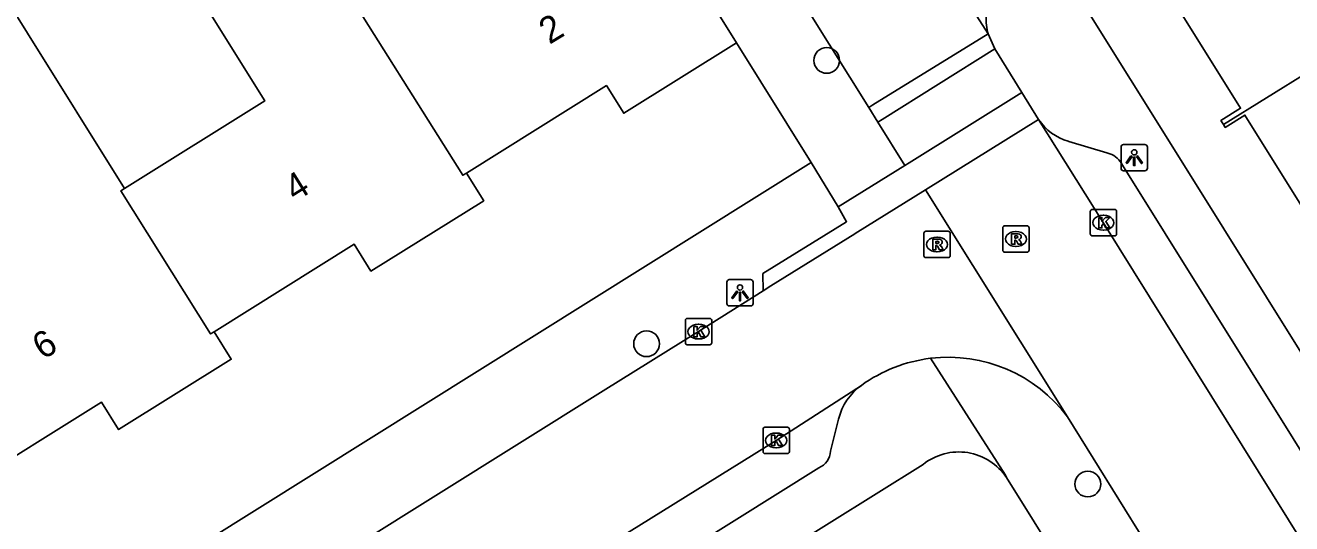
# Model space of a CAD drawing. Extents: x 158838 to 160074, y 386376 to 387776.
# Drawn here: x 159061.67 to 159109.76, y 387174.25 to 387193.17 of the extents above; entities that cross this region are included whole.
import ezdxf

# ---------------------------------------------------------------- set-up
doc = ezdxf.new("R2010")
doc.units = 0
for name, color, linetype in [('IMGEO_Boom', 7, 'Continuous'), ('IMGEO_Kolk', 7, 'Continuous'), ('IMGEO_Lichtpunt', 7, 'Continuous'), ('IMGEO_Muur', 7, 'Continuous'), ('IMGEO_Pand', 7, 'Continuous'), ('IMGEO_Pand_nummerreeks', 7, 'Continuous'), ('IMGEO_Rijbaan_lokaal_open', 7, 'Continuous'), ('IMGEO_Rioolput', 7, 'Continuous'), ('IMGEO_Voetpad_open', 7, 'Continuous')]:
    doc.layers.add(name, color=color, linetype=linetype)

msp = doc.modelspace()

# ---------------------------------------------------------------- linework, layer by layer
at = {"layer": 'IMGEO_Boom'}
for centre in [(159092.105, 387191.834), (159085.265, 387181.079), (159102.02, 387175.755)]:
    msp.add_circle(centre, 0.489, dxfattribs=at)
at = {"layer": 'IMGEO_Kolk'}
for p, q in [((159102.112, 387185.25), (159102.112, 387186.102)), ((159102.187, 387186.176), (159103.039, 387186.176)), ((159103.113, 387186.102), (159103.113, 387185.25)), ((159102.6, 387185.956), (159102.625, 387185.956)), ((159103.039, 387185.176), (159102.187, 387185.176)), ((159102.623, 387185.396), (159102.598, 387185.396)), ((159086.737, 387181.114), (159086.737, 387181.966)), ((159086.812, 387182.04), (159087.664, 387182.04)), ((159087.225, 387181.82), (159087.25, 387181.82)), ((159087.738, 387181.966), (159087.738, 387181.114)), ((159087.248, 387181.26), (159087.223, 387181.26)), ((159087.664, 387181.04), (159086.812, 387181.04)), ((159089.686, 387176.985), (159089.686, 387177.837)), ((159089.761, 387177.911), (159090.613, 387177.911)), ((159090.687, 387177.837), (159090.687, 387176.985)), ((159090.174, 387177.691), (159090.199, 387177.691)), ((159090.613, 387176.911), (159089.761, 387176.911)), ((159090.197, 387177.131), (159090.172, 387177.131))]:
    msp.add_line(p, q, dxfattribs=at)
for points in [[(159102.112, 387185.25), (159102.112, 387186.102)], [(159102.187, 387186.176), (159103.039, 387186.176)], [(159103.113, 387186.102), (159103.113, 387185.25)], [(159102.433, 387185.876), (159102.556, 387185.876), (159102.556, 387185.725), (159102.686, 387185.876), (159102.85, 387185.876), (159102.704, 387185.725), (159102.857, 387185.476), (159102.705, 387185.476), (159102.62, 387185.64), (159102.556, 387185.573), (159102.556, 387185.476), (159102.433, 387185.476), (159102.433, 387185.876)], [(159103.039, 387185.176), (159102.187, 387185.176)], [(159086.737, 387181.114), (159086.737, 387181.966)], [(159086.812, 387182.04), (159087.664, 387182.04)], [(159087.058, 387181.74), (159087.181, 387181.74), (159087.181, 387181.589), (159087.311, 387181.74), (159087.475, 387181.74), (159087.329, 387181.589), (159087.482, 387181.34), (159087.33, 387181.34), (159087.245, 387181.504), (159087.181, 387181.437), (159087.181, 387181.34), (159087.058, 387181.34), (159087.058, 387181.74)], [(159087.738, 387181.966), (159087.738, 387181.114)], [(159087.664, 387181.04), (159086.812, 387181.04)], [(159089.686, 387176.985), (159089.686, 387177.837)], [(159089.761, 387177.911), (159090.613, 387177.911)], [(159090.687, 387177.837), (159090.687, 387176.985)], [(159090.007, 387177.611), (159090.13, 387177.611), (159090.13, 387177.46), (159090.26, 387177.611), (159090.424, 387177.611), (159090.278, 387177.46), (159090.431, 387177.211), (159090.279, 387177.211), (159090.194, 387177.375), (159090.13, 387177.308), (159090.13, 387177.211), (159090.007, 387177.211), (159090.007, 387177.611)], [(159090.613, 387176.911), (159089.761, 387176.911)]]:
    msp.add_lwpolyline(points, dxfattribs=at)
for centre, start, end in [((159102.189, 387186.1), 91.552, 178.448), ((159102.189, 387186.1), 91.552, 178.448), ((159103.037, 387186.1), 1.552, 88.448), ((159103.037, 387186.1), 1.552, 88.448), ((159102.189, 387185.252), 181.552, 268.448), ((159102.189, 387185.252), 181.552, 268.448), ((159103.037, 387185.252), 271.552, 358.448), ((159103.037, 387185.252), 271.552, 358.448), ((159086.814, 387181.964), 91.552, 178.448), ((159086.814, 387181.964), 91.552, 178.448), ((159087.662, 387181.964), 1.552, 88.448), ((159087.662, 387181.964), 1.552, 88.448), ((159086.814, 387181.116), 181.552, 268.448), ((159086.814, 387181.116), 181.552, 268.448), ((159087.662, 387181.116), 271.552, 358.448), ((159087.662, 387181.116), 271.552, 358.448), ((159089.763, 387177.835), 91.552, 178.448), ((159089.763, 387177.835), 91.552, 178.448), ((159090.611, 387177.835), 1.552, 88.448), ((159090.611, 387177.835), 1.552, 88.448), ((159089.763, 387176.987), 181.552, 268.448), ((159089.763, 387176.987), 181.552, 268.448), ((159090.611, 387176.987), 271.552, 358.448), ((159090.611, 387176.987), 271.552, 358.448)]:
    msp.add_arc(centre, 0.0765, start, end, dxfattribs=at)
for centre, major_axis, ratio, start_param, end_param in [((159102.599, 387185.676), (-0.387, 0.002), 0.722429, 4.712389, 7.853982), ((159102.624, 387185.676), (-0.39, 0.002), 0.717154, 1.570796, 4.712389), ((159087.224, 387181.54), (-0.387, 0.002), 0.722429, 4.712389, 7.853982), ((159087.249, 387181.54), (-0.39, 0.002), 0.717154, 1.570796, 4.712389), ((159090.173, 387177.411), (-0.387, 0.002), 0.722429, 4.712389, 7.853982), ((159090.198, 387177.411), (-0.39, 0.002), 0.717154, 1.570796, 4.712389)]:
    msp.add_ellipse(centre, major_axis=major_axis, ratio=ratio, start_param=start_param, end_param=end_param, dxfattribs=at)
at = {"layer": 'IMGEO_Lichtpunt'}
for p, q in [((159103.285, 387188.548), (159103.285, 387187.741)), ((159103.285, 387188.548), (159103.285, 387187.741)), ((159104.187, 387188.643), (159103.379, 387188.643)), ((159104.187, 387188.643), (159103.379, 387188.643)), ((159104.281, 387187.741), (159104.281, 387188.548)), ((159104.281, 387187.741), (159104.281, 387188.548)), ((159103.379, 387187.647), (159104.187, 387187.647)), ((159103.379, 387187.647), (159104.187, 387187.647)), ((159088.313, 387183.419), (159088.313, 387182.612)), ((159088.313, 387183.419), (159088.313, 387182.612)), ((159089.215, 387183.514), (159088.407, 387183.514)), ((159089.215, 387183.514), (159088.407, 387183.514)), ((159089.309, 387182.612), (159089.309, 387183.419)), ((159089.309, 387182.612), (159089.309, 387183.419)), ((159088.407, 387182.518), (159089.215, 387182.518)), ((159088.407, 387182.518), (159089.215, 387182.518))]:
    msp.add_line(p, q, dxfattribs=at)
for points in [[(159103.659, 387188.212), (159103.698, 387188.184), (159103.51, 387187.922), (159103.472, 387187.949), (159103.659, 387188.212)], [(159103.761, 387188.164), (159103.808, 387188.164), (159103.808, 387187.842), (159103.761, 387187.842), (159103.761, 387188.164)], [(159103.871, 387188.184), (159103.909, 387188.211), (159104.096, 387187.949), (159104.057, 387187.921), (159103.871, 387188.184)], [(159088.687, 387183.083), (159088.726, 387183.055), (159088.538, 387182.793), (159088.5, 387182.82), (159088.687, 387183.083)], [(159088.789, 387183.035), (159088.836, 387183.035), (159088.836, 387182.713), (159088.789, 387182.713), (159088.789, 387183.035)], [(159088.899, 387183.055), (159088.937, 387183.082), (159089.124, 387182.82), (159089.085, 387182.792), (159088.899, 387183.055)]]:
    msp.add_lwpolyline(points, dxfattribs=at)
for centre in [(159103.784, 387188.346), (159088.812, 387183.217)]:
    msp.add_circle(centre, 0.0994, dxfattribs=at)
for centre, start, end in [((159103.379, 387188.548), 90, 180), ((159103.379, 387188.548), 90, 180), ((159104.187, 387188.548), 0, 90), ((159104.187, 387188.548), 0, 90), ((159103.379, 387187.741), 180, 270), ((159103.379, 387187.741), 180, 270), ((159104.187, 387187.741), 270, 0), ((159104.187, 387187.741), 270, 360), ((159088.407, 387183.419), 90, 180), ((159088.407, 387183.419), 90, 180), ((159089.215, 387183.419), 0, 90), ((159089.215, 387183.419), 0, 90), ((159088.407, 387182.612), 180, 270), ((159088.407, 387182.612), 180, 270), ((159089.215, 387182.612), 270, 0), ((159089.215, 387182.612), 270, 360)]:
    msp.add_arc(centre, 0.0946, start, end, dxfattribs=at)
at = {"layer": 'IMGEO_Muur'}
msp.add_lwpolyline([(159088.679, 387192.498), (159091.517, 387187.954)], dxfattribs=at)
at = {"layer": 'IMGEO_Pand'}
for points in [[(159075.734, 387213.268), (159088.679, 387192.498)], [(159065.437, 387186.972), (159070.763, 387190.297), (159061.937, 387204.434), (159066.203, 387207.097), (159073.531, 387195.346)], [(159058.064, 387198.782), (159065.437, 387186.972)], [(159078.423, 387187.56), (159078.287, 387187.475), (159073.395, 387195.261), (159073.531, 387195.346)], [(159103.993, 387194.501), (159104.063, 387194.389), (159104.807, 387194.853), (159107.821, 387190.018), (159107.074, 387189.553), (159107.168, 387189.403)], [(159107.168, 387189.403), (159115.333, 387194.473)], [(159078.423, 387187.56), (159083.74, 387190.878), (159084.396, 387189.826), (159088.679, 387192.498)], [(159107.168, 387189.403), (159107.237, 387189.291), (159107.984, 387189.757), (159110.991, 387184.933), (159110.24, 387184.465), (159110.34, 387184.302)], [(159068.845, 387181.536), (159074.162, 387184.854), (159074.797, 387183.836), (159079.079, 387186.508), (159078.423, 387187.56)], [(159068.845, 387181.536), (159068.709, 387181.451), (159065.301, 387186.887), (159065.437, 387186.972)], [(159059.253, 387175.552), (159064.562, 387178.864), (159065.213, 387177.821), (159069.495, 387180.493), (159068.845, 387181.536)]]:
    msp.add_lwpolyline(points, dxfattribs=at)
at = {"layer": 'IMGEO_Rijbaan_lokaal_open'}
for points in [[(159093.699, 387190.044), (159081.72, 387209.194), (159081.898, 387209.307), (159083.855, 387210.546), (159079.058, 387218.124), (159075.02, 387224.703)], [(159089.764, 387206.209), (159094.097, 387199.296), (159098.23, 387192.847)], [(159098.23, 387192.847), (159093.862, 387190.145), (159093.699, 387190.044)], [(159098.49, 387192.273), (159098.23, 387192.847)], [(159098.49, 387192.273), (159094.206, 387189.593), (159094.045, 387189.492)], [(159099.52, 387190.611), (159098.49, 387192.273)], [(159095.067, 387187.846), (159095.231, 387187.948), (159099.52, 387190.611)], [(159094.045, 387189.492), (159093.699, 387190.044)], [(159094.045, 387189.492), (159095.067, 387187.846)], [(159095.851, 387186.92), (159100.153, 387189.591)], [(159100.153, 387189.591), (159102.608, 387185.676), (159113.156, 387168.75), (159119.526, 387158.595)], [(159095.851, 387186.92), (159093.183, 387185.263), (159093.171, 387185.256), (159089.98, 387183.281), (159089.686, 387183.094)], [(159101.246, 387178.309), (159095.851, 387186.92)], [(159017.67, 387138.025), (159020.45, 387139.768), (159022.752, 387141.221), (159025.941, 387143.234), (159032.407, 387147.264), (159035.598, 387149.268), (159041.941, 387153.237), (159045.127, 387155.222), (159051.497, 387159.204), (159054.683, 387161.192), (159055.704, 387161.843), (159061.126, 387165.228), (159064.311, 387167.216), (159070.598, 387171.161), (159070.998, 387171.415), (159074.192, 387173.39), (159080.443, 387177.304), (159083.621, 387179.294), (159087.235, 387181.54), (159089.686, 387183.094)], [(159021.266, 387134.36), (159023.941, 387136.06), (159039.749, 387145.915), (159057.1, 387156.769), (159074.638, 387167.753), (159090.182, 387177.412), (159093.424, 387179.5)], [(159115.179, 387155.878), (159109.051, 387165.756), (159101.246, 387178.309)]]:
    msp.add_lwpolyline(points, dxfattribs=at)
for centre, radius, start, end in [((159096.736, 387174.896), 5.672, 96.9376, 125.7296), ((159096.726, 387174.914), 5.653, 36.9157, 96.863)]:
    msp.add_arc(centre, radius, start, end, dxfattribs=at)
at = {"layer": 'IMGEO_Rioolput'}
for p, q in [((159098.865, 387185.555), (159099.717, 387185.555)), ((159095.793, 387184.422), (159095.793, 387185.274)), ((159095.868, 387185.348), (159096.72, 387185.348)), ((159096.281, 387185.128), (159096.306, 387185.128)), ((159096.794, 387185.274), (159096.794, 387184.422)), ((159098.79, 387184.629), (159098.79, 387185.481)), ((159099.278, 387185.335), (159099.303, 387185.335)), ((159099.791, 387185.481), (159099.791, 387184.629)), ((159096.304, 387184.568), (159096.279, 387184.568)), ((159099.717, 387184.555), (159098.865, 387184.555)), ((159099.301, 387184.775), (159099.276, 387184.775)), ((159096.72, 387184.348), (159095.868, 387184.348))]:
    msp.add_line(p, q, dxfattribs=at)
for points in [[(159098.865, 387185.555), (159099.717, 387185.555)], [(159095.793, 387184.422), (159095.793, 387185.274)], [(159095.868, 387185.348), (159096.72, 387185.348)], [(159096.382, 387185.046), (159096.13, 387185.048), (159096.13, 387184.648)], [(159096.794, 387185.274), (159096.794, 387184.422)], [(159098.79, 387184.629), (159098.79, 387185.481)], [(159099.379, 387185.253), (159099.127, 387185.255), (159099.127, 387184.855)], [(159099.305, 387185.174), (159099.251, 387185.174), (159099.251, 387185.093)], [(159099.251, 387185.093), (159099.303, 387185.093)], [(159099.791, 387185.481), (159099.791, 387184.629)], [(159096.13, 387184.648), (159096.254, 387184.648), (159096.254, 387184.81), (159096.265, 387184.81)], [(159096.308, 387184.967), (159096.254, 387184.967), (159096.254, 387184.886)], [(159096.254, 387184.886), (159096.306, 387184.886)], [(159096.312, 387184.781), (159096.383, 387184.648), (159096.523, 387184.648), (159096.458, 387184.774)], [(159099.717, 387184.555), (159098.865, 387184.555)], [(159099.127, 387184.855), (159099.251, 387184.855), (159099.251, 387185.017), (159099.262, 387185.017)], [(159099.309, 387184.988), (159099.38, 387184.855), (159099.52, 387184.855), (159099.455, 387184.981)], [(159096.72, 387184.348), (159095.868, 387184.348)]]:
    msp.add_lwpolyline(points, dxfattribs=at)
for centre, radius, start, end in [((159098.867, 387185.479), 0.0765, 91.552, 178.448), ((159098.867, 387185.479), 0.0765, 91.552, 178.448), ((159099.715, 387185.479), 0.0765, 1.552, 88.448), ((159099.715, 387185.479), 0.0765, 1.552, 88.448), ((159095.87, 387185.272), 0.0765, 91.552, 178.448), ((159095.87, 387185.272), 0.0765, 91.552, 178.448), ((159096.381, 387184.936), 0.109, 350.3612, 89.416), ((159096.718, 387185.272), 0.0765, 1.552, 88.448), ((159096.718, 387185.272), 0.0765, 1.552, 88.448), ((159099.287, 387185.282), 0.19, 274.7715, 282.9687), ((159099.311, 387185.078), 0.0964, 77.0061, 93.1865), ((159099.325, 387185.135), 0.0378, 276.6634, 79.6772), ((159099.378, 387185.143), 0.109, 350.3612, 89.416), ((159099.376, 387185.143), 0.112, 277.5842, 350.9817), ((159096.264, 387184.757), 0.0533, 26.0293, 88.6989), ((159096.29, 387185.075), 0.19, 274.7715, 282.9687), ((159096.314, 387184.871), 0.0964, 77.0061, 93.1865), ((159096.328, 387184.928), 0.0378, 276.6634, 79.6772), ((159096.379, 387184.936), 0.112, 277.5842, 350.9817), ((159096.363, 387184.721), 0.108, 29.5134, 73.7905), ((159098.867, 387184.631), 0.0765, 181.552, 268.448), ((159098.867, 387184.631), 0.0765, 181.552, 268.448), ((159099.261, 387184.964), 0.0533, 26.0293, 88.6989), ((159099.36, 387184.928), 0.108, 29.5134, 73.7905), ((159099.715, 387184.631), 0.0765, 271.552, 358.448), ((159099.715, 387184.631), 0.0765, 271.552, 358.448), ((159095.87, 387184.424), 0.0765, 181.552, 268.448), ((159095.87, 387184.424), 0.0765, 181.552, 268.448), ((159096.718, 387184.424), 0.0765, 271.552, 358.448), ((159096.718, 387184.424), 0.0765, 271.552, 358.448)]:
    msp.add_arc(centre, radius, start, end, dxfattribs=at)
for centre, major_axis, ratio, start_param, end_param in [((159096.28, 387184.848), (-0.387, 0.002), 0.722429, 4.712389, 7.853982), ((159096.305, 387184.848), (-0.39, 0.002), 0.717154, 1.570796, 4.712389), ((159099.277, 387185.055), (-0.387, 0.002), 0.722429, 4.712389, 7.853982), ((159099.302, 387185.055), (-0.39, 0.002), 0.717154, 1.570796, 4.712389)]:
    msp.add_ellipse(centre, major_axis=major_axis, ratio=ratio, start_param=start_param, end_param=end_param, dxfattribs=at)
at = {"layer": 'IMGEO_Voetpad_open'}
for points in [[(159121.887, 387161.898), (159105.563, 387188.033), (159092.033, 387209.677), (159091.098, 387211.176)], [(159098.23, 387192.847), (159098.213, 387192.914), (159098.181, 387193.085), (159098.165, 387193.259), (159098.164, 387193.433), (159098.179, 387193.607), (159098.209, 387193.779), (159098.503, 387195.075), (159098.518, 387195.167), (159098.524, 387195.259), (159098.522, 387195.352), (159098.512, 387195.444), (159098.493, 387195.535), (159098.467, 387195.624), (159098.433, 387195.71), (159098.391, 387195.792), (159098.373, 387195.823), (159091.296, 387207.167)], [(159088.679, 387192.498), (159091.517, 387187.954)], [(159100.153, 387189.591), (159099.52, 387190.611)], [(159100.153, 387189.591), (159100.257, 387189.447), (159100.373, 387189.312), (159100.501, 387189.189), (159100.639, 387189.077), (159100.787, 387188.979), (159100.943, 387188.894), (159101.106, 387188.823), (159101.275, 387188.767), (159101.303, 387188.759), (159102.741, 387188.328), (159102.776, 387188.319), (159102.854, 387188.292), (159102.93, 387188.259), (159103.003, 387188.219), (159103.071, 387188.173), (159103.136, 387188.121), (159103.195, 387188.063), (159103.249, 387188.001), (159103.297, 387187.933), (159103.339, 387187.862), (159119.545, 387161.924)], [(159091.517, 387187.954), (159016.017, 387140.742), (159014.494, 387139.789)], [(159092.543, 387186.279), (159091.517, 387187.954)], [(159092.543, 387186.279), (159095.067, 387187.846)], [(159089.686, 387183.094), (159089.682, 387183.741), (159092.857, 387185.711), (159092.543, 387186.279)], [(159098.935, 387175.998), (159098.894, 387176.097), (159096.051, 387180.526)], [(159092.556, 387178.221), (159092.252, 387177.004)], [(159076.329, 387164.36), (159086.84, 387170.925), (159095.763, 387176.497)], [(159091.807, 387176.365), (159048.502, 387149.28)], [(159098.935, 387175.998), (159128.1, 387129.289)]]:
    msp.add_lwpolyline(points, dxfattribs=at)
for centre, radius, start, end in [((159094.696, 387177.702), 2.202, 125.2927, 166.3813), ((159091.497, 387177.056), 0.757, 294.2022, 356.0911), ((159097.121, 387174.796), 2.176, 33.5198, 128.5999)]:
    msp.add_arc(centre, radius, start, end, dxfattribs=at)

# ---------------------------------------------------------------- texts
at = {"layer": 'IMGEO_Pand_nummerreeks'}
for s, rotation, p in [('2', 31.2803, (159081.576, 387192.422)), ('4', 32.1675, (159071.923, 387186.45)), ('6', 31.9596, (159062.345, 387180.451))]:
    msp.add_text(s, height=1, rotation=rotation, dxfattribs=at).set_placement(p)

doc.saveas('drawing.dxf')
